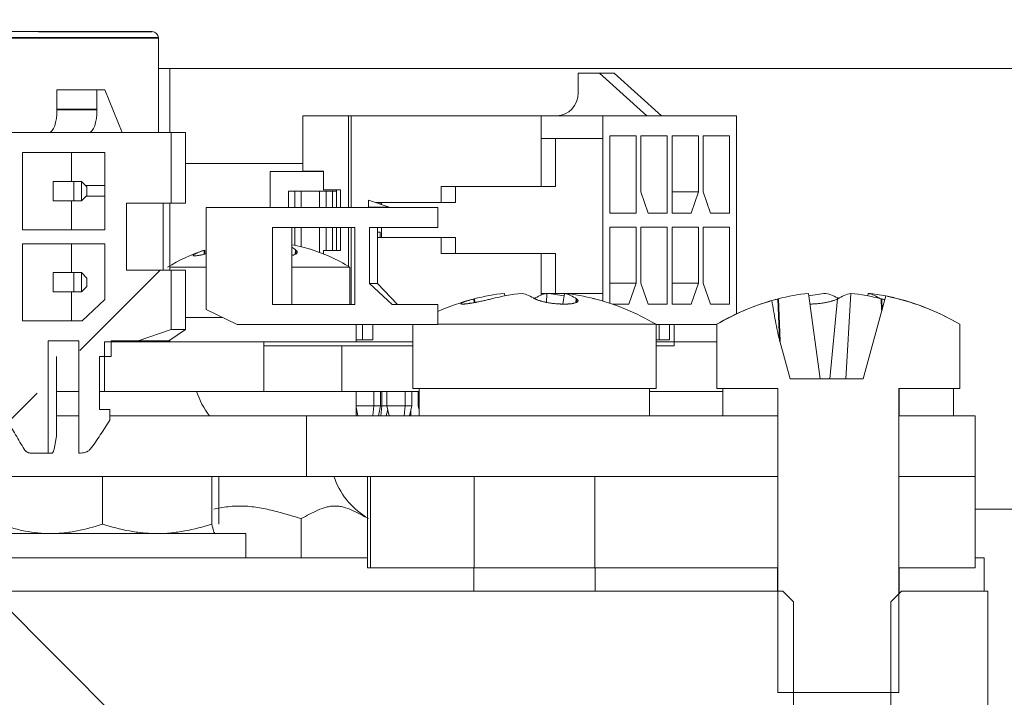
# Model space of a CAD drawing. Header units: millimetres. Extents: x 4 to 1188, y 1 to 840.
# Tile 302 of 310: x 863.29 to 867.61, y 416.61 to 419.58. Entities that reach past the tile are written whole.
import ezdxf

# ---------------------------------------------------------------- set-up
doc = ezdxf.new("R2010")
doc.units = ezdxf.units.MM
doc.layers.add('1', color=7, linetype='Continuous')
doc.styles.add('Arial Unicode MS', font='Arial Unicode MS')
doc.dimstyles.get("Standard").update_dxf_attribs({"dimtxt": 0.18, "dimasz": 0.18, "dimexe": 0.18, "dimexo": 0.0625, "dimgap": 0.09, "dimtad": 0, "dimtih": 1, "dimtoh": 1, "dimdec": 4, "dimzin": 0, "dimdsep": 46, "dimtxsty": 'Standard', "dimcen": 0.09, "dimadec": 0, "dimazin": 0, "dimtfac": 1, "dimtdec": 4, "dimtofl": 0, "dimtmove": 0, "dimatfit": 3, "dimfxl": 0, "dimtolj": 1, "dimtzin": 0, "dimarcsym": 0})

# ---------------------------------------------------------------- blocks, each defined once
blk = doc.blocks.new('_U29')
at = {"layer": '1', "color": 18, "lineweight": 35}
for p, q in [((843.8309, 533.0864), (895.2258, 533.0864)), ((893.2258, 533.0864), (893.2258, 331.753)), ((847.8309, 331.753), (895.2258, 331.753))]:
    blk.add_line(p, q, dxfattribs=at)
at = {"layer": '1', "color": 18, "lineweight": 70}
for points in [[(893.2258, 533.0864), (894.0018, 529.5864), (892.4499, 529.5864)], [(893.2258, 331.753), (892.4499, 335.253), (894.0018, 335.253)]]:
    blk.add_solid(points, dxfattribs=at)
at = {"layer": '1', "color": 18, "linetype": 'Continuous', "lineweight": 13, "insert": (892.7729, 428.043), "char_height": 3, "attachment_point": 7, "rotation": 90, "line_spacing_factor": 1.047437, "style": 'Arial Unicode MS'}
blk.add_mtext('\\fArial Unicode MS|b0|i0;\\W1.0000;1510', dxfattribs=at)

msp = doc.modelspace()

# ---------------------------------------------------------------- hatches: boundary and pattern name
at = {"layer": '1', "linetype": 'Continuous', "lineweight": 35}
h = msp.add_hatch(dxfattribs=at)
h.set_pattern_fill('ANSI31', color=154, scale=1.55, angle=-2.13e-14, style=0)
h.paths.add_polyline_path([(868.8479, 416.5886), (868.8479, 416.1886), (866.3207, 416.1886), (866.3207, 416.5886)], flags=0)
edge = h.paths.add_edge_path(flags=0)
edge.add_arc((879.174, 421.7686), 0.5067, 0, 90, ccw=False)
edge.add_line((879.6807, 421.7686), (879.6807, 420.1886))
edge.add_line((879.6807, 420.1886), (879.2807, 420.1886))
edge.add_line((879.2807, 420.1886), (879.2807, 421.7686))
edge.add_arc((879.174, 421.7686), 0.1067, 360, 450)
edge.add_line((879.174, 421.8753), (877.8407, 421.8753))
edge.add_line((877.8407, 421.8753), (877.8407, 422.2753))
edge.add_line((877.8407, 422.2753), (879.174, 422.2753))
edge = h.paths.add_edge_path(flags=0)
edge.add_arc((859.3873, 421.7686), 0.1067, 90, 180)
edge.add_line((859.2807, 421.7686), (859.2807, 420.1886))
edge.add_line((859.2807, 420.1886), (858.8807, 420.1886))
edge.add_line((858.8807, 420.1886), (858.8807, 421.7686))
edge.add_arc((859.3873, 421.7686), 0.5067, 90, 180, ccw=False)
edge.add_line((859.3873, 422.2753), (860.7207, 422.2753))
edge.add_line((860.7207, 422.2753), (860.7207, 421.8753))
edge.add_line((860.7207, 421.8753), (859.3873, 421.8753))
h.paths.add_polyline_path([(869.7135, 416.1886), (869.7135, 416.5886), (872.2407, 416.5886), (872.2407, 416.1886)], flags=0)
h = msp.add_hatch(dxfattribs=at)
h.set_pattern_fill('ANSI31', color=154, scale=1.55, angle=-2.13e-14, style=0)
h.paths.add_polyline_path([(863.6613, 418.355), (863.6613, 418.6003), (863.3009, 418.6003), (863.3009, 418.2616), (863.562, 418.2616)], flags=0)
edge = h.paths.add_edge_path(flags=0)
edge.add_spline(control_points=[(863.2738, 418.1056), (863.265, 418.0291), (863.254, 417.933), (863.243, 417.8369)], knot_values=[0, 0, 0, 0, 1, 1, 1, 1], degree=3, periodic=0)
edge.add_spline(control_points=[(863.243, 417.8369), (863.2457, 417.8044), (863.2581, 417.7831), (863.283, 417.7407), (863.2955, 417.7195), (863.3131, 417.6975)], knot_values=[0, 0, 0, 0, 0.5, 0.5, 1, 1, 1, 1], degree=3, periodic=0)
edge.add_line((863.3131, 417.6975), (863.4137, 418.1736))
edge.add_line((863.4137, 418.1736), (863.5485, 418.1736))
edge.add_line((863.5485, 418.1736), (863.5963, 417.6979))
edge.add_spline(control_points=[(863.5963, 417.6979), (863.6055, 417.7084), (863.6131, 417.7188), (863.6278, 417.7397), (863.635, 417.7503), (863.6492, 417.7717), (863.6562, 417.7824), (863.67, 417.804), (863.6769, 417.8148), (863.6837, 417.8256)], knot_values=[0, 0, 0, 0, 0.25, 0.25, 0.5, 0.5, 0.75, 0.75, 1, 1, 1, 1], degree=3, periodic=0)
edge.add_line((863.8082, 418.1736), (863.9529, 418.2243))
edge.add_line((863.9529, 418.2243), (863.9529, 418.4843))
edge.add_line((863.9529, 418.4843), (863.7565, 418.4843))
edge.add_line((863.7565, 418.4843), (863.7565, 418.7776))
edge.add_line((863.7565, 418.7776), (863.9529, 418.7776))
edge.add_line((863.9529, 418.7776), (863.9529, 419.0883))
edge.add_line((863.9529, 419.0883), (862.9739, 419.0883))
edge.add_line((862.9739, 419.0883), (862.9739, 418.7076))
edge.add_line((862.9739, 418.7076), (863.2058, 418.7076))
edge.add_line((863.2058, 418.7076), (863.2058, 418.5543))
edge.add_line((863.2058, 418.5543), (862.9739, 418.5543))
edge.add_line((862.9739, 418.5543), (862.9739, 418.2367))
edge.add_line((862.9739, 418.2367), (863.1541, 418.1736))
h.paths.add_polyline_path([(863.3009, 418.6616), (863.6613, 418.6616), (863.6613, 419.0003), (863.3009, 419.0003)], flags=0)
h = msp.add_hatch(dxfattribs=at)
h.set_pattern_fill('ANSI31', color=154, scale=1.55, angle=29.9848, style=0)
edge = h.paths.add_edge_path(flags=0)
edge.add_line((866.3478, 417.9653), (866.3478, 418.2469))
edge.add_line((866.6149, 417.9653), (866.3478, 417.9653))
edge.add_line((866.6149, 416.632), (866.6149, 417.9653))
edge.add_line((867.1465, 416.632), (866.6149, 416.632))
edge.add_line((867.1465, 417.9653), (867.1465, 416.632))
edge.add_line((867.4136, 417.9653), (867.1465, 417.9653))
edge.add_line((867.4136, 418.2469), (867.4136, 417.9653))
edge.add_arc((866.8807, 417.339), 1.0527, 59.5874, 78.5886)
edge.add_line((866.9894, 418.008), (867.089, 418.3709))
edge.add_line((866.6691, 418.008), (866.9894, 418.008))
edge.add_line((866.6239, 418.1727), (866.6691, 418.008))
edge.add_spline(control_points=[(866.5893, 418.3506), (866.5916, 418.3357), (866.594, 418.3207), (866.5991, 418.2909), (866.6017, 418.276), (866.6073, 418.2463), (866.6102, 418.2314), (866.6149, 418.2093), (866.6166, 418.2019), (866.6201, 418.1873), (866.6219, 418.1799), (866.6239, 418.1727)], knot_values=[0, 0, 0, 0, 0.25, 0.25, 0.5, 0.5, 0.75, 0.75, 0.875, 0.875, 1, 1, 1, 1], degree=3, periodic=0)
edge.add_arc((866.8807, 417.339), 1.0527, 106.071, 120.4126)
h = msp.add_hatch(dxfattribs=at)
h.set_pattern_fill('ANSI31', color=154, scale=1.55, angle=29.9848, style=0)
h.paths.add_polyline_path([(854.043, 417.952), (854.043, 418.1704), (860.6361, 418.1704), (860.6361, 417.952)], flags=0)
h.paths.add_polyline_path([(861.6047, 417.952), (861.6047, 418.1704), (863.2703, 418.1704), (863.2703, 417.952)], flags=0)
h.paths.add_polyline_path([(863.6612, 417.952), (863.6612, 418.1704), (864.3597, 418.1704), (864.3597, 417.952)], flags=0)
h.paths.add_polyline_path([(860.6925, 417.952), (860.6925, 418.1704), (861.5009, 418.1704), (861.5009, 417.952)], flags=0)
h = msp.add_hatch(dxfattribs=at)
h.set_pattern_fill('ANSI31', color=154, scale=1.55, angle=-2.13e-14, style=0)
edge = h.paths.add_edge_path(flags=0)
edge.add_line((866.6149, 417.8453), (866.3745, 417.8453))
h = msp.add_hatch(dxfattribs=at)
h.set_pattern_fill('ANSI31', color=154, scale=1.55, angle=-2.13e-14, style=0)
h.paths.add_polyline_path([(866.6155, 417.1786), (865.8125, 417.1786), (865.8125, 417.5786), (866.6155, 417.5786)], flags=0)
h.paths.add_polyline_path([(864.8281, 417.5786), (865.2822, 417.5786), (865.2822, 417.1786), (864.8281, 417.1786)], flags=0)
h.paths.add_polyline_path([(867.4807, 417.1786), (867.1459, 417.1786), (867.1459, 417.5786), (867.4807, 417.5786)], flags=0)
h = msp.add_hatch(dxfattribs=at)
h.set_pattern_fill('ANSI31', color=154, scale=1.55, angle=89.9544, style=0)
edge = h.paths.add_edge_path(flags=0)
edge.add_line((850.4645, 416.943), (850.4645, 416.5764))
edge.add_spline(control_points=[(850.4645, 416.5764), (850.42, 416.5319), (850.3756, 416.4875), (850.3311, 416.443)], knot_values=[0, 0, 0, 0, 1, 1, 1, 1], degree=3, periodic=0)
edge.add_line((850.3311, 416.443), (849.2311, 416.443))
edge.add_line((849.2311, 416.443), (849.2311, 417.0764))
edge.add_line((849.2311, 417.0764), (850.3311, 417.0764))
edge.add_spline(control_points=[(850.3311, 417.0764), (850.3756, 417.0319), (850.42, 416.9875), (850.4645, 416.943)], knot_values=[0, 0, 0, 0, 1, 1, 1, 1], degree=3, periodic=0)
edge = h.paths.add_edge_path(flags=0)
edge.add_spline(control_points=[(858.7971, 416.443), (858.7526, 416.4875), (858.7082, 416.5319), (858.6637, 416.5764)], knot_values=[0, 0, 0, 0, 1, 1, 1, 1], degree=3, periodic=0)
edge.add_line((858.6637, 416.5764), (858.6637, 416.943))
edge.add_spline(control_points=[(858.6637, 416.943), (858.7082, 416.9875), (858.7526, 417.0319), (858.7971, 417.0764)], knot_values=[0, 0, 0, 0, 1, 1, 1, 1], degree=3, periodic=0)
edge.add_line((858.7971, 417.0764), (866.6845, 417.0764))
edge.add_line((866.6845, 417.0764), (866.6845, 416.443))
edge.add_line((866.6845, 416.443), (858.7971, 416.443))
h.paths.add_polyline_path([(867.5375, 417.0764), (867.5375, 416.443), (867.1104, 416.443), (867.1104, 417.0764)], flags=0)

# ---------------------------------------------------------------- linework, layer by layer
at = {"layer": '1', "color": 154, "linetype": 'Continuous', "lineweight": 35}
for p, q in [((863.8567, 419.5037), (862.5635, 419.5037)), ((863.8969, 419.5037), (863.8567, 419.5037)), ((863.452, 419.1883), (863.6274, 419.1883)), ((864.0995, 418.5542), (864.0987, 418.572)), ((864.4989, 418.5546), (864.5006, 418.572)), ((865.2838, 418.342), (865.2831, 418.3583)), ((865.7304, 418.3424), (865.732, 418.3583)), ((866.6239, 418.1727), (866.6165, 418.3583)), ((867.0717, 418.3081), (867.0697, 418.3583))]:
    msp.add_line(p, q, dxfattribs=at)
at = {"layer": '1', "color": 154, "linetype": 'Continuous', "lineweight": 13}
for p, q in [((863.8702, 419.5304), (863.3712, 419.5304)), ((863.8702, 419.5304), (863.3712, 419.5304)), ((863.8702, 419.5291), (863.3712, 419.5291)), ((863.8969, 419.0883), (863.8969, 419.5037)), ((863.8969, 419.3686), (876.6807, 419.3686)), ((863.9473, 419.0883), (863.9473, 419.3686)), ((865.8028, 419.3484), (865.7389, 419.3484)), ((865.7389, 419.3484), (865.8329, 419.3484)), ((865.7389, 419.2617), (865.7389, 419.3484)), ((865.8028, 419.3484), (865.8967, 419.3484)), ((865.8967, 419.3484), (865.8329, 419.3484)), ((865.8329, 419.3484), (866.0409, 419.1617)), ((865.8967, 419.3484), (866.1047, 419.1617)), ((863.452, 419.275), (863.452, 419.1883)), ((863.452, 419.275), (863.6274, 419.275)), ((863.6274, 419.275), (863.6616, 419.275)), ((863.6274, 419.1883), (863.6274, 419.275)), ((863.6616, 419.275), (863.7373, 419.0883)), ((864.5306, 418.9177), (864.5306, 419.1617)), ((864.6104, 419.1617), (864.5306, 419.1617)), ((864.731, 419.1617), (864.5306, 419.1617)), ((864.8296, 419.1617), (864.6104, 419.1617)), ((864.731, 419.1617), (864.731, 418.7596)), ((864.7424, 419.1617), (864.731, 419.1617)), ((864.7424, 419.1617), (865.5769, 419.1617)), ((864.7424, 418.7596), (864.7424, 419.1617)), ((865.4065, 419.1617), (864.8296, 419.1617)), ((865.267, 419.1617), (865.1872, 419.1617)), ((865.1872, 419.1617), (865.4065, 419.1617)), ((865.267, 419.1617), (865.4675, 419.1617)), ((866.2906, 419.1617), (865.4561, 419.1617)), ((865.4675, 419.1617), (865.4561, 419.1617)), ((865.5769, 419.1617), (865.8467, 419.1617)), ((865.5769, 419.0611), (865.5769, 419.1617)), ((866.0409, 419.1617), (865.6449, 419.1617)), ((865.6449, 419.1617), (865.7088, 419.1617)), ((865.8467, 419.1617), (866.4342, 419.1617)), ((865.8467, 419.1617), (865.8467, 419.0611)), ((866.0409, 419.1617), (866.1047, 419.1617)), ((866.4342, 419.1617), (866.2906, 419.1617)), ((866.4342, 419.0611), (866.4342, 419.1617)), ((862.9739, 419.0883), (863.9529, 419.0883)), ((863.5932, 419.0883), (863.4178, 419.0883)), ((863.9529, 419.0883), (863.9529, 418.7776)), ((863.9529, 419.0883), (864.0156, 419.0883)), ((864.0156, 419.0883), (864.0156, 418.9883)), ((865.8773, 418.7344), (865.8773, 419.0731)), ((865.8773, 419.0731), (865.9932, 419.0731)), ((865.9932, 419.0731), (865.9932, 418.7344)), ((866.0141, 418.8277), (866.0141, 419.0731)), ((866.0141, 419.0731), (866.13, 419.0731)), ((866.13, 419.0731), (866.13, 418.7344)), ((866.1509, 418.7344), (866.1509, 419.0731)), ((866.1509, 419.0731), (866.2668, 419.0731)), ((866.2668, 419.0731), (866.2668, 418.8277)), ((866.2877, 418.8277), (866.2877, 419.0731)), ((866.2877, 419.0731), (866.4036, 419.0731)), ((866.4036, 419.0731), (866.4036, 418.7344)), ((865.8467, 419.0611), (865.5769, 419.0611)), ((865.5769, 419.0611), (865.5769, 418.8504)), ((865.64, 418.8504), (865.64, 419.0611)), ((865.8467, 419.0611), (865.8467, 418.3824)), ((866.4342, 418.3824), (866.4342, 419.0611)), ((863.3009, 419.0003), (863.3009, 418.6616)), ((863.6613, 419.0003), (863.3009, 419.0003)), ((863.3009, 419.0003), (863.5151, 419.0003)), ((863.5151, 419.0003), (863.5151, 418.8736)), ((863.6613, 419.0003), (863.5151, 419.0003)), ((863.6613, 418.6616), (863.6613, 419.0003)), ((864.0156, 418.7776), (864.0156, 418.9883)), ((864.0155, 418.952), (864.5305, 418.952)), ((864.3871, 418.7596), (864.3871, 418.9163)), ((864.3871, 418.9163), (864.6214, 418.9163)), ((864.4163, 418.9163), (864.3871, 418.9163)), ((864.4163, 418.9163), (864.6214, 418.9163)), ((864.5306, 418.9177), (864.6214, 418.9177)), ((864.6214, 418.9177), (864.6214, 418.8371)), ((863.4357, 418.7883), (863.4357, 418.8736)), ((863.4357, 418.8736), (863.5265, 418.8736)), ((863.5265, 418.8736), (863.5265, 418.7883)), ((863.5265, 418.8736), (863.5593, 418.8736)), ((863.5593, 418.8736), (863.5823, 418.8496)), ((863.5593, 418.8736), (863.5593, 418.7883)), ((863.5769, 418.8553), (863.6613, 418.8553)), ((865.1384, 418.8504), (865.1384, 418.7804)), ((865.5769, 418.8504), (865.1384, 418.8504)), ((865.2015, 418.7804), (865.2015, 418.8504)), ((865.64, 418.8504), (865.5769, 418.8504)), ((863.5823, 418.8123), (863.5593, 418.7883)), ((863.6613, 418.8086), (863.5788, 418.8086)), ((863.5823, 418.8496), (863.5823, 418.8123)), ((864.6784, 418.8309), (864.4673, 418.8309)), ((864.4673, 418.8309), (864.4673, 418.7596)), ((864.4964, 418.8309), (864.4964, 418.7596)), ((864.5239, 418.7596), (864.5239, 418.8309)), ((864.6041, 418.8309), (864.6041, 418.7596)), ((864.6214, 418.8371), (864.6966, 418.8371)), ((864.6332, 418.8309), (864.6332, 418.7596)), ((864.6607, 418.7596), (864.6607, 418.8309)), ((864.6784, 418.7596), (864.6784, 418.8371)), ((864.6966, 418.8371), (864.6966, 418.7596)), ((866.0461, 418.7344), (866.0141, 418.8277)), ((866.2668, 418.8277), (866.1509, 418.8277)), ((866.2668, 418.8277), (866.2348, 418.7344)), ((866.3197, 418.7344), (866.2877, 418.8277)), ((863.5265, 418.7883), (863.4357, 418.7883)), ((863.4791, 418.7883), (863.4357, 418.7883)), ((863.4791, 418.7883), (863.5593, 418.7883)), ((863.5151, 418.7883), (863.5151, 418.6616)), ((863.5593, 418.7883), (863.5265, 418.7883)), ((863.7565, 418.7776), (863.7565, 418.4843)), ((863.9529, 418.7776), (863.7565, 418.7776)), ((863.7565, 418.7776), (863.8421, 418.7776)), ((863.8421, 418.7776), (864.0156, 418.7776)), ((863.9174, 418.7776), (863.9174, 418.4843)), ((863.9473, 418.4843), (863.9473, 418.7776)), ((864.0156, 418.7776), (863.9529, 418.7776)), ((864.8194, 418.7603), (864.8194, 418.791)), ((864.8194, 418.791), (864.9092, 418.7603)), ((865.1384, 418.7804), (864.8504, 418.7804)), ((864.87, 418.7737), (864.87, 418.7804)), ((864.8757, 418.7717), (864.8757, 418.7804)), ((865.2015, 418.7804), (865.1384, 418.7804)), ((864.1064, 418.3116), (864.1064, 418.7596)), ((864.1064, 418.7596), (865.1236, 418.7596)), ((864.9092, 418.7603), (864.8194, 418.7603)), ((864.8194, 418.7603), (864.8299, 418.7603)), ((864.8251, 418.7603), (864.8251, 418.7596)), ((864.8299, 418.7603), (864.9092, 418.7603)), ((864.87, 418.7596), (864.87, 418.7603)), ((864.8757, 418.7596), (864.8757, 418.7603)), ((865.1236, 418.7596), (865.1236, 418.6716)), ((865.8773, 418.7344), (865.9932, 418.7344)), ((865.9932, 418.7344), (865.8773, 418.7344)), ((866.046, 418.7344), (866.13, 418.7344)), ((866.13, 418.7344), (866.0461, 418.7344)), ((866.1509, 418.7344), (866.2348, 418.7344)), ((866.2348, 418.7344), (866.1509, 418.7344)), ((866.3197, 418.7344), (866.4036, 418.7344)), ((866.4036, 418.7344), (866.3197, 418.7344)), ((863.3009, 418.6616), (863.6613, 418.6616)), ((864.398, 418.6716), (864.398, 418.333)), ((864.7584, 418.6716), (864.398, 418.6716)), ((864.4829, 418.6716), (864.398, 418.6716)), ((864.7584, 418.6716), (864.4829, 418.6716)), ((864.4829, 418.6716), (864.4829, 418.333)), ((864.4964, 418.6716), (864.4964, 418.5932)), ((864.5239, 418.5872), (864.5239, 418.6716)), ((864.6041, 418.6716), (864.6041, 418.5623)), ((864.6332, 418.6716), (864.6332, 418.5704)), ((864.6607, 418.5704), (864.6607, 418.6716)), ((864.6784, 418.5704), (864.6784, 418.6716)), ((864.6966, 418.6716), (864.6966, 418.5704)), ((864.731, 418.6716), (864.731, 418.5011)), ((864.7424, 418.333), (864.7424, 418.6716)), ((864.7584, 418.333), (864.7584, 418.6716)), ((865.1236, 418.6716), (864.8236, 418.6716)), ((864.8236, 418.6716), (864.8236, 418.4263)), ((864.8587, 418.6716), (864.8236, 418.6716)), ((865.1236, 418.6716), (864.8587, 418.6716)), ((864.8587, 418.6716), (864.8587, 418.4263)), ((864.87, 418.6504), (864.8587, 418.6504)), ((864.87, 418.6504), (864.8587, 418.6504)), ((864.87, 418.6271), (864.87, 418.6504)), ((864.8757, 418.6271), (864.8757, 418.6716)), ((865.8773, 418.3389), (865.8773, 418.6731)), ((865.8773, 418.6731), (865.9932, 418.6731)), ((865.9932, 418.6731), (865.9932, 418.4277)), ((866.0141, 418.4277), (866.0141, 418.6731)), ((866.0141, 418.6731), (866.13, 418.6731)), ((866.13, 418.6731), (866.13, 418.3344)), ((866.1509, 418.3344), (866.1509, 418.6731)), ((866.1509, 418.6731), (866.2668, 418.6731)), ((866.2668, 418.6731), (866.2668, 418.4277)), ((866.2877, 418.4277), (866.2877, 418.6731)), ((866.2877, 418.6731), (866.4036, 418.6731)), ((866.4036, 418.6731), (866.4036, 418.3344)), ((863.6613, 418.6003), (863.3009, 418.6003)), ((863.3009, 418.6003), (863.3009, 418.2616)), ((863.5151, 418.6003), (863.3009, 418.6003)), ((863.6613, 418.6003), (863.5151, 418.6003)), ((863.5151, 418.6003), (863.5151, 418.4736)), ((863.6613, 418.355), (863.6613, 418.6003)), ((864.87, 418.6271), (864.8587, 418.6271)), ((864.8757, 418.6271), (864.8587, 418.6271)), ((864.8587, 418.6271), (865.1384, 418.6271)), ((865.2015, 418.6271), (864.8757, 418.6271)), ((865.1384, 418.6271), (865.2015, 418.6271)), ((865.1384, 418.6271), (865.1384, 418.5571)), ((865.2015, 418.5571), (865.2015, 418.6271)), ((864.6214, 418.5704), (864.6784, 418.5704)), ((864.6966, 418.5704), (864.6214, 418.5704)), ((864.6214, 418.5704), (864.6214, 418.5556)), ((864.6966, 418.5704), (864.6784, 418.5704)), ((865.2015, 418.5571), (865.1384, 418.5571)), ((865.1384, 418.5571), (865.5769, 418.5571)), ((865.64, 418.5571), (865.2015, 418.5571)), ((865.5769, 418.5571), (865.64, 418.5571)), ((865.5769, 418.5571), (865.5769, 418.3824)), ((865.64, 418.3824), (865.64, 418.5571)), ((863.4357, 418.3883), (863.4357, 418.4736)), ((863.4357, 418.4736), (863.5265, 418.4736)), ((863.5265, 418.4736), (863.5265, 418.3883)), ((863.5265, 418.4736), (863.5593, 418.4736)), ((863.5593, 418.4736), (863.5823, 418.4496)), ((863.5593, 418.4736), (863.5593, 418.3883)), ((863.7565, 418.4843), (863.9529, 418.4843)), ((863.9473, 418.4971), (864.1064, 418.4971)), ((863.9529, 418.4843), (863.9529, 418.2243)), ((863.9529, 418.4843), (864.0156, 418.4843)), ((864.0156, 418.3096), (864.0156, 418.4843)), ((864.4828, 418.4971), (864.4909, 418.4971)), ((864.4909, 418.4971), (864.7376, 418.4971)), ((864.7376, 418.333), (864.7376, 418.4971)), ((863.5823, 418.4496), (863.5823, 418.4123)), ((864.8236, 418.4263), (864.923, 418.333)), ((864.8236, 418.4263), (864.8587, 418.4263)), ((864.9464, 418.333), (864.8587, 418.4263)), ((865.9932, 418.4277), (865.8773, 418.4277)), ((865.9932, 418.4277), (865.9612, 418.3344)), ((866.0461, 418.3344), (866.0141, 418.4277)), ((866.2668, 418.4277), (866.1509, 418.4277)), ((866.2668, 418.4277), (866.2348, 418.3344)), ((866.3197, 418.3344), (866.2877, 418.4277)), ((863.5265, 418.3883), (863.4357, 418.3883)), ((863.4791, 418.3883), (863.4357, 418.3883)), ((863.4791, 418.3883), (863.5593, 418.3883)), ((863.5151, 418.3883), (863.5151, 418.2616)), ((863.5593, 418.3883), (863.5265, 418.3883)), ((863.5823, 418.4123), (863.5593, 418.3883)), ((865.4173, 418.3713), (865.4158, 418.3823)), ((865.5769, 418.3824), (865.8467, 418.3824)), ((865.64, 418.3824), (865.5769, 418.3824)), ((865.5769, 418.3744), (865.5769, 418.3824)), ((865.5995, 418.3428), (865.6018, 418.3823)), ((865.8467, 418.3824), (865.64, 418.3824)), ((865.6725, 418.3355), (865.6789, 418.3823)), ((865.8467, 418.3824), (865.8467, 418.3485)), ((866.4342, 418.2926), (866.4342, 418.3824)), ((866.8005, 418.008), (866.7491, 418.3823)), ((866.9138, 418.008), (866.9351, 418.3823)), ((867.0107, 418.3713), (867.0122, 418.3823)), ((863.562, 418.2616), (863.6613, 418.355)), ((864.398, 418.333), (864.7584, 418.333)), ((864.923, 418.333), (865.1236, 418.333)), ((865.1236, 418.333), (865.1236, 418.245)), ((865.8907, 418.3344), (865.9612, 418.3344)), ((865.9612, 418.3344), (865.8907, 418.3344)), ((866.046, 418.3344), (866.13, 418.3344)), ((866.13, 418.3344), (866.0461, 418.3344)), ((866.1509, 418.3344), (866.2348, 418.3344)), ((866.2348, 418.3344), (866.1509, 418.3344)), ((866.3197, 418.3344), (866.4036, 418.3344)), ((866.4036, 418.3344), (866.3197, 418.3344)), ((866.8434, 418.008), (866.8774, 418.3583)), ((866.9894, 418.008), (867.089, 418.3709)), ((864.0156, 418.2243), (864.0156, 418.3096)), ((864.2426, 418.245), (864.1064, 418.3116)), ((863.3009, 418.2616), (863.562, 418.2616)), ((864.177, 418.2771), (864.0156, 418.2771)), ((865.1236, 418.2469), (865.7516, 418.2469)), ((865.7516, 418.2469), (866.0807, 418.2469)), ((866.0807, 417.9653), (866.0807, 418.2469)), ((866.0807, 418.2457), (866.3473, 418.2457)), ((866.0938, 418.1791), (866.0938, 418.2457)), ((866.1394, 418.2457), (866.1394, 418.1791)), ((866.1608, 418.2457), (866.1608, 418.152)), ((866.3473, 418.2469), (866.3473, 417.9653)), ((866.3473, 418.2469), (866.3478, 418.2469)), ((866.3478, 417.9653), (866.3478, 418.2469)), ((867.4136, 418.2469), (867.4136, 417.9653)), ((867.4136, 418.2469), (867.414, 418.2469)), ((867.414, 417.9653), (867.414, 418.2469)), ((863.9529, 418.2243), (863.8082, 418.1736)), ((863.9432, 418.1736), (864.0156, 418.2243)), ((863.9529, 418.2243), (864.0156, 418.2243)), ((865.1236, 418.245), (864.2426, 418.245)), ((864.3256, 418.245), (864.2426, 418.245)), ((864.4008, 418.245), (864.3256, 418.245)), ((865.1236, 418.245), (864.4008, 418.245)), ((864.7643, 418.1704), (864.7643, 418.245)), ((864.7925, 418.245), (864.7925, 418.1791)), ((864.8381, 418.1791), (864.8381, 418.245)), ((865.014, 418.245), (865.014, 417.9653)), ((863.4137, 418.1736), (863.4137, 417.6816)), ((863.5485, 418.1736), (863.4137, 418.1736)), ((863.4137, 418.1736), (863.5485, 418.1736)), ((863.5485, 418.1736), (863.4311, 418.1736)), ((863.5485, 417.6817), (863.5485, 418.1736)), ((863.6612, 417.952), (863.6612, 418.1704)), ((863.6612, 418.1704), (864.3597, 418.1704)), ((863.6904, 418.1736), (863.6904, 418.1056)), ((863.8082, 418.1736), (863.6904, 418.1736)), ((863.6904, 418.1736), (863.7947, 418.1736)), ((863.9174, 418.1736), (863.7947, 418.1736)), ((863.7947, 418.1704), (863.7947, 418.1736)), ((863.9432, 418.1736), (863.8082, 418.1736)), ((863.9174, 418.1736), (863.9432, 418.1736)), ((863.9473, 418.1704), (863.9473, 418.1765)), ((865.014, 418.1704), (864.3596, 418.1704)), ((864.3597, 418.1704), (864.3597, 417.952)), ((864.7925, 418.1791), (864.7643, 418.1791)), ((864.8381, 418.1791), (864.7925, 418.1791)), ((866.0807, 418.1791), (866.0938, 418.1791)), ((866.3473, 418.1704), (866.0807, 418.1704)), ((866.0938, 418.1791), (866.1394, 418.1791)), ((866.6239, 418.1727), (866.6691, 418.008)), ((864.702, 418.152), (864.3597, 418.152)), ((865.014, 418.152), (864.702, 418.152)), ((864.702, 417.952), (864.702, 418.152)), ((866.0807, 418.152), (866.1608, 418.152)), ((863.4506, 417.8723), (863.4506, 418.1056)), ((863.6904, 418.1056), (863.639, 418.1056)), ((866.6691, 418.008), (866.9894, 418.008)), ((863.4505, 417.952), (863.5485, 417.952)), ((863.6391, 417.952), (863.6612, 417.952)), ((864.3597, 417.952), (863.6612, 417.952)), ((864.3596, 417.952), (865.0407, 417.952)), ((864.702, 417.952), (864.3597, 417.952)), ((864.7643, 417.8453), (864.7643, 417.952)), ((864.8431, 417.952), (864.8431, 417.8884)), ((864.8723, 417.952), (864.8723, 417.8884)), ((864.8777, 417.952), (864.8777, 417.8884)), ((864.8998, 417.8884), (864.8998, 417.952)), ((864.9799, 417.952), (864.9799, 417.8884)), ((865.0091, 417.952), (865.0091, 417.8884)), ((865.014, 417.9653), (865.7516, 417.9653)), ((865.0366, 417.8884), (865.0366, 417.952)), ((865.0407, 417.9653), (865.0407, 417.8453)), ((865.7516, 417.9653), (866.0807, 417.9653)), ((866.0521, 417.9653), (866.0521, 417.8453)), ((866.0521, 417.952), (866.374, 417.952)), ((866.3473, 417.9653), (866.3478, 417.9653)), ((866.6149, 417.9653), (866.3478, 417.9653)), ((866.374, 417.9653), (866.374, 417.8453)), ((866.3745, 417.9653), (866.6149, 417.9653)), ((866.3745, 417.8453), (866.3745, 417.9653)), ((866.6149, 417.9653), (866.6149, 417.8453)), ((866.6149, 416.632), (866.6149, 417.9653)), ((867.4136, 417.9653), (867.1465, 417.9653)), ((867.1465, 417.9653), (867.1465, 416.632)), ((867.1473, 417.8453), (867.1473, 417.9653)), ((867.3854, 417.9653), (867.3854, 417.8453)), ((867.4136, 417.9653), (867.414, 417.9653)), ((863.4506, 417.7564), (863.4506, 417.8723)), ((863.639, 417.8723), (863.6837, 417.8723)), ((864.8431, 417.8884), (864.7643, 417.8884)), ((864.7729, 417.8453), (864.7643, 417.8825)), ((864.7665, 417.873), (864.7643, 417.8635)), ((864.8385, 417.8453), (864.8431, 417.8884)), ((864.8431, 417.8884), (864.8723, 417.8884)), ((864.8723, 417.8884), (864.8624, 417.8453)), ((864.8777, 417.8884), (864.8723, 417.8884)), ((864.873, 417.8453), (864.8777, 417.8884)), ((864.8777, 417.8884), (864.8998, 417.8884)), ((864.9033, 417.873), (864.8969, 417.8453)), ((864.9097, 417.8453), (864.8998, 417.8884)), ((864.9799, 417.8884), (864.8998, 417.8884)), ((864.9753, 417.8453), (864.9799, 417.8884)), ((864.9799, 417.8884), (865.0091, 417.8884)), ((865.0091, 417.8884), (864.9992, 417.8453)), ((865.0054, 417.8724), (865.0054, 417.8453)), ((865.0407, 417.8705), (865.0366, 417.8884)), ((865.0407, 417.8884), (865.0366, 417.8884)), ((863.5484, 417.8453), (863.4505, 417.8453)), ((864.5468, 417.8453), (863.6836, 417.8453)), ((864.5469, 417.8453), (866.6149, 417.8453)), ((864.5469, 417.5786), (864.5469, 417.8453)), ((866.6149, 417.8453), (866.3745, 417.8453)), ((866.6149, 417.8453), (866.6149, 417.5786)), ((867.1465, 417.8453), (867.4807, 417.8453)), ((867.1465, 417.5786), (867.1465, 417.8453)), ((867.4807, 417.8453), (867.4807, 417.5786)), ((863.4506, 417.7564), (863.4391, 417.6983)), ((863.4137, 417.6816), (863.3382, 417.6816)), ((863.4137, 417.6816), (863.4292, 417.6816)), ((864.5468, 417.5786), (859.1558, 417.5786)), ((863.651, 417.5786), (863.651, 417.3703)), ((864.1318, 417.5786), (864.1318, 417.3703)), ((864.1615, 417.5786), (864.1615, 417.3703)), ((866.6149, 417.5786), (864.5469, 417.5786)), ((864.814, 417.1786), (864.814, 417.5786)), ((864.8281, 417.5786), (865.2822, 417.5786)), ((864.8281, 417.1786), (864.8281, 417.5786)), ((865.2822, 417.5786), (865.2822, 417.1786)), ((865.8125, 417.1786), (865.8125, 417.5786)), ((865.8125, 417.5786), (866.6155, 417.5786)), ((866.6155, 417.5786), (866.6155, 417.1786)), ((867.1459, 417.1786), (867.1459, 417.5786)), ((867.1459, 417.5786), (867.4807, 417.5786)), ((867.4807, 417.5786), (867.1465, 417.5786)), ((867.4807, 417.5786), (867.4807, 417.1786)), ((867.4807, 417.4353), (867.6807, 417.4353)), ((864.5241, 417.3942), (864.5241, 417.222)), ((863.0807, 417.3286), (864.2807, 417.3286)), ((864.2807, 417.222), (864.2807, 417.3286)), ((864.814, 417.222), (859.8309, 417.222)), ((867.4807, 417.222), (867.5207, 417.222)), ((867.5207, 417.222), (867.5207, 417.0764)), ((864.814, 417.1786), (864.8281, 417.1786)), ((865.2822, 417.1786), (864.8281, 417.1786)), ((865.2807, 417.1786), (865.2807, 417.0764)), ((865.2822, 417.1786), (865.5473, 417.1786)), ((865.5473, 417.1786), (865.8125, 417.1786)), ((866.6155, 417.1786), (865.8125, 417.1786)), ((865.814, 417.0764), (865.814, 417.1786)), ((866.614, 417.1786), (866.614, 417.0764)), ((867.4807, 417.1786), (867.1459, 417.1786)), ((867.1473, 417.0657), (867.1473, 417.1786)), ((858.7971, 417.0764), (866.6366, 417.0764)), ((867.1583, 417.0764), (867.5375, 417.0764)), ((867.5375, 417.0764), (867.5375, 416.443)), ((866.6845, 417.0297), (866.6845, 416.4897)), ((867.1104, 416.4897), (867.1104, 417.0297)), ((866.614, 416.632), (866.6149, 416.632)), ((867.1465, 416.632), (866.6149, 416.632))]:
    msp.add_line(p, q, dxfattribs=at)
for centre, radius, start, end in [((863.8702, 419.5037), 0.0267, 0, 90), ((864.3376, 417.8478), 0.7625, 108.5523, 121.6384), ((864.3376, 417.8478), 0.7625, 58.3616, 73.2594), ((865.5473, 417.339), 1.0529, 104.7533, 113.731), ((865.5473, 417.339), 1.0529, 59.5673, 75.8858), ((866.8807, 417.339), 1.0529, 104.7533, 120.4327), ((866.8807, 417.339), 1.0527, 106.071, 120.4126), ((866.8807, 417.339), 1.0527, 59.5874, 78.5886), ((866.8807, 417.339), 1.0529, 59.5673, 75.8858), ((864.3873, 418.055), 0.3386, 197.7148, 218.2619), ((864.9874, 417.6883), 0.3386, 198.9033, 237.5106)]:
    msp.add_arc(centre, radius, start, end, dxfattribs=at)
for centre, major_axis, ratio, start_param, end_param in [((865.6449, 419.2617), (0, -0.1), 0.939693, 0, 1.570796), ((863.4178, 419.1883), (0, 0.1), 0.34202, 3.141593, 4.712389), ((863.5932, 419.1883), (0, 0.1), 0.34202, 3.141593, 4.712389), ((864.3404, 417.8471), (0.2018, 0.7353), 0.918668, 6.231949, 6.370012), ((864.3444, 417.8471), (0.0862, 0.7576), 0.380951, 6.02834, 6.09575), ((865.5507, 417.34), (0.2786, -1.0154), 0.918668, 2.990431, 3.129837), ((865.5439, 417.34), (0.2786, 1.0154), 0.918668, 0.342694, 0.482099), ((865.5555, 417.34), (0.119, -1.0461), 0.380951, 2.863102, 3.002508), ((865.5391, 417.34), (0.119, 1.0461), 0.380951, 0.139085, 0.27849), ((865.5507, 417.34), (0.2786, -1.0154), 0.918668, 2.720875, 2.798899), ((865.5439, 417.34), (0.2786, 1.0154), 0.918668, 0.011756, 0.151162), ((865.5391, 417.34), (0.119, 1.0461), 0.380951, 6.091332, 6.230738), ((866.8841, 417.34), (0.2786, -1.0154), 0.918668, 2.990431, 3.129837), ((866.8773, 417.34), (0.2786, 1.0154), 0.918668, 0.342694, 0.420717), ((866.8889, 417.34), (0.119, -1.0461), 0.380951, 2.863102, 3.002508), ((866.8725, 417.34), (0.119, 1.0461), 0.380951, 0.139085, 0.27849), ((866.8841, 417.34), (0.2786, -1.0154), 0.918668, 2.659493, 2.798899), ((866.8773, 417.34), (0.2786, 1.0154), 0.918668, 0.071051, 0.151162), ((866.8725, 417.34), (0.119, 1.0461), 0.380951, 6.091332, 6.230738), ((866.8773, 417.34), (0.2786, 1.0154), 0.918668, 0.011756, 0.071051)]:
    msp.add_ellipse(centre, major_axis=major_axis, ratio=ratio, start_param=start_param, end_param=end_param, dxfattribs=at)
for points, knots in [([(863.3712, 419.5304), (863.3696, 419.5304), (863.3664, 419.5304), (863.3617, 419.5304), (863.357, 419.5304), (863.3523, 419.5304), (863.3475, 419.5304), (863.3428, 419.5304), (863.338, 419.5304), (863.3333, 419.5304), (863.3285, 419.5304), (863.3238, 419.5304), (863.319, 419.5304), (863.3142, 419.5304), (863.3094, 419.5304), (863.3046, 419.5304), (863.2998, 419.5304), (863.295, 419.5304), (863.2902, 419.5304), (863.2854, 419.5304), (863.2806, 419.5304), (863.2758, 419.5304), (863.271, 419.5304), (863.2662, 419.5304), (863.2614, 419.5304), (863.2566, 419.5304), (863.2517, 419.5304), (863.2469, 419.5304), (863.2421, 419.5304), (863.2373, 419.5304), (863.2324, 419.5304), (863.2276, 419.5304), (863.2139, 419.5304), (863.1891, 419.5304), (863.151, 419.5304), (863.1064, 419.5304), (863.0602, 419.5304), (863.0149, 419.5304), (862.9729, 419.5304), (862.9322, 419.5304), (862.902, 419.5304), (862.876, 419.5304), (862.8501, 419.5304), (862.8208, 419.5304), (862.7934, 419.5304), (862.771, 419.5304), (862.7533, 419.5304), (862.7362, 419.5304), (862.7166, 419.5304), (862.6954, 419.5304), (862.6763, 419.5304), (862.6612, 419.5304), (862.65, 419.5304), (862.6397, 419.5304), (862.6285, 419.5304), (862.6157, 419.5304), (862.6045, 419.5304), (862.5983, 419.5304), (862.5941, 419.5304), (862.5918, 419.5304), (862.5904, 419.5304), (862.5902, 419.5304), (862.5902, 419.5304)], [0, 0, 0, 0, 0.004204, 0.008408, 0.012613, 0.016817, 0.021021, 0.025225, 0.02943, 0.033634, 0.037838, 0.042042, 0.046246, 0.050451, 0.054655, 0.058859, 0.063063, 0.067267, 0.071472, 0.075676, 0.07988, 0.084084, 0.088288, 0.092493, 0.096697, 0.100901, 0.105105, 0.109309, 0.113514, 0.117718, 0.121922, 0.126126, 0.130331, 0.157732, 0.19109, 0.230403, 0.27567, 0.315046, 0.354418, 0.393768, 0.433107, 0.445403, 0.474314, 0.515275, 0.542648, 0.570019, 0.597387, 0.610587, 0.638594, 0.679555, 0.706928, 0.734299, 0.761667, 0.774193, 0.801153, 0.840421, 0.879767, 0.919109, 0.931714, 0.960737, 0.982863, 1, 1, 1, 1]), ([(864.1063, 418.5557), (864.1045, 418.5553), (864.1027, 418.5549), (864.096, 418.5532), (864.0912, 418.5522), (864.0845, 418.5508), (864.0824, 418.5503), (864.0781, 418.5495), (864.0761, 418.5492), (864.0704, 418.5482), (864.0669, 418.5477), (864.0623, 418.5472), (864.0609, 418.547), (864.0583, 418.5469), (864.0559, 418.5468), (864.0541, 418.5469), (864.0529, 418.547), (864.0525, 418.547), (864.0519, 418.5472), (864.0516, 418.5472), (864.0502, 418.5477), (864.0497, 418.5482), (864.0497, 418.5491), (864.0498, 418.5495), (864.0502, 418.5501), (864.0503, 418.5503), (864.0507, 418.5508), (864.051, 418.551), (864.0523, 418.5522), (864.0538, 418.5532), (864.0568, 418.555), (864.058, 418.5556), (864.0605, 418.5569), (864.0631, 418.5582), (864.0662, 418.5596), (864.0695, 418.5611), (864.0713, 418.5618), (864.0768, 418.5641), (864.0808, 418.5656), (864.0872, 418.568), (864.0894, 418.5687), (864.094, 418.5703), (864.0963, 418.5711), (864.0987, 418.572)], [0, 0, 0, 0, 0.029165, 0.029165, 0.110068, 0.110068, 0.15052, 0.15052, 0.190971, 0.190971, 0.271874, 0.271874, 0.312326, 0.312326, 0.352777, 0.393228, 0.393228, 0.413454, 0.413454, 0.43368, 0.43368, 0.514583, 0.514583, 0.555034, 0.555034, 0.57526, 0.57526, 0.595486, 0.595486, 0.676388, 0.676388, 0.71684, 0.71684, 0.757291, 0.797743, 0.797743, 0.838194, 0.838194, 0.919097, 0.919097, 0.959549, 0.959549, 1, 1, 1, 1]), ([(864.5006, 418.572), (864.5024, 418.5703), (864.5038, 418.5688), (864.5051, 418.5664), (864.5055, 418.5656), (864.5058, 418.5645), (864.5059, 418.5641), (864.5059, 418.5633), (864.506, 418.5629), (864.5058, 418.5611), (864.5053, 418.5596), (864.5036, 418.5576), (864.503, 418.5569), (864.5014, 418.5556), (864.5005, 418.555), (864.4974, 418.5532), (864.4948, 418.5522), (864.4904, 418.5508), (864.4887, 418.5503), (864.4858, 418.5497), (864.4846, 418.5494), (864.4834, 418.5492)], [0, 0, 0, 0, 0.171306, 0.171306, 0.256959, 0.256959, 0.299786, 0.299786, 0.342612, 0.342612, 0.513919, 0.513919, 0.599572, 0.599572, 0.685225, 0.685225, 0.856531, 0.856531, 0.942184, 0.942184, 1, 1, 1, 1]), ([(865.3583, 418.3583), (865.3525, 418.3568), (865.3465, 418.3553), (865.3373, 418.3531), (865.3342, 418.3524), (865.3295, 418.3513), (865.328, 418.351), (865.3248, 418.3503), (865.3232, 418.3499), (865.3154, 418.3482), (865.3092, 418.3468), (865.3, 418.345), (865.2969, 418.3444), (865.2924, 418.3435), (865.2909, 418.3432), (865.2879, 418.3426), (865.2864, 418.3424), (865.2791, 418.341), (865.2736, 418.34), (865.267, 418.339), (865.2657, 418.3388), (865.2631, 418.3384), (865.2619, 418.3382), (865.2581, 418.3376), (865.2558, 418.3373), (865.249, 418.3364), (865.245, 418.336), (865.2405, 418.3356), (865.2396, 418.3355), (865.238, 418.3354), (865.2356, 418.3352), (865.2322, 418.3352), (865.23, 418.3352), (865.2286, 418.3353), (865.2282, 418.3354), (865.2274, 418.3355), (865.227, 418.3356), (865.2255, 418.3359), (865.2248, 418.3364), (865.2248, 418.3373), (865.2249, 418.3376), (865.2256, 418.3383), (865.226, 418.3387), (865.2278, 418.34), (865.2296, 418.341), (865.2326, 418.3423), (865.2333, 418.3426), (865.2346, 418.3432), (865.2367, 418.344), (865.2407, 418.3456), (865.2444, 418.3468), (865.2473, 418.3478), (865.2483, 418.3482), (865.2504, 418.3489), (865.2515, 418.3492), (865.2569, 418.3509), (865.2617, 418.3524), (865.2693, 418.3545), (865.272, 418.3553), (865.2774, 418.3568), (865.2803, 418.3575), (865.2831, 418.3583)], [0, 0, 0, 0, 0.0625, 0.0625, 0.09375, 0.09375, 0.109375, 0.109375, 0.125, 0.125, 0.1875, 0.1875, 0.21875, 0.21875, 0.234375, 0.234375, 0.25, 0.25, 0.3125, 0.3125, 0.328125, 0.328125, 0.34375, 0.34375, 0.375, 0.375, 0.4375, 0.4375, 0.453125, 0.453125, 0.46875, 0.5, 0.53125, 0.53125, 0.546875, 0.546875, 0.5625, 0.5625, 0.625, 0.625, 0.65625, 0.65625, 0.6875, 0.6875, 0.75, 0.75, 0.765625, 0.765625, 0.78125, 0.8125, 0.84375, 0.84375, 0.859375, 0.859375, 0.875, 0.875, 0.9375, 0.9375, 0.96875, 0.96875, 1, 1, 1, 1]), ([(865.732, 418.3583), (865.7343, 418.3568), (865.7359, 418.3553), (865.7376, 418.3531), (865.738, 418.3524), (865.7384, 418.3513), (865.7385, 418.351), (865.7386, 418.3503), (865.7386, 418.3499), (865.7385, 418.3482), (865.7378, 418.3468), (865.7359, 418.345), (865.7351, 418.3444), (865.7337, 418.3435), (865.7332, 418.3432), (865.7321, 418.3426), (865.7315, 418.3424), (865.7284, 418.341), (865.7255, 418.34), (865.721, 418.339), (865.7201, 418.3388), (865.7182, 418.3384), (865.7172, 418.3382), (865.7142, 418.3376), (865.712, 418.3373), (865.7053, 418.3364), (865.7004, 418.336), (865.6937, 418.3356), (865.6923, 418.3355), (865.6895, 418.3354), (865.6853, 418.3352), (865.6781, 418.3352), (865.6721, 418.3352), (865.6675, 418.3353), (865.666, 418.3354), (865.6628, 418.3355), (865.6613, 418.3356), (865.6534, 418.3359), (865.647, 418.3364), (865.6375, 418.3373), (865.6343, 418.3376), (865.6279, 418.3383), (865.6247, 418.3387), (865.6154, 418.34), (865.6093, 418.341), (865.602, 418.3423), (865.6005, 418.3426), (865.5976, 418.3432), (865.5934, 418.344), (865.5866, 418.3456), (865.5815, 418.3468), (865.5778, 418.3478), (865.5766, 418.3482), (865.5743, 418.3489), (865.5731, 418.3492), (865.5675, 418.3509), (865.5634, 418.3524), (865.5581, 418.3545), (865.5564, 418.3553), (865.5534, 418.3568), (865.5519, 418.3575), (865.5507, 418.3583)], [0, 0, 0, 0, 0.0625, 0.0625, 0.09375, 0.09375, 0.109375, 0.109375, 0.125, 0.125, 0.1875, 0.1875, 0.21875, 0.21875, 0.234375, 0.234375, 0.25, 0.25, 0.3125, 0.3125, 0.328125, 0.328125, 0.34375, 0.34375, 0.375, 0.375, 0.4375, 0.4375, 0.453125, 0.453125, 0.46875, 0.5, 0.53125, 0.53125, 0.546875, 0.546875, 0.5625, 0.5625, 0.625, 0.625, 0.65625, 0.65625, 0.6875, 0.6875, 0.75, 0.75, 0.765625, 0.765625, 0.78125, 0.8125, 0.84375, 0.84375, 0.859375, 0.859375, 0.875, 0.875, 0.9375, 0.9375, 0.96875, 0.96875, 1, 1, 1, 1]), ([(866.5893, 418.3506), (866.5927, 418.3517), (866.5963, 418.3527), (866.6027, 418.3545), (866.6053, 418.3553), (866.6108, 418.3568), (866.6136, 418.3575), (866.6165, 418.3583)], [0, 0, 0, 0, 0.428245, 0.428245, 0.714122, 0.714122, 1, 1, 1, 1]), ([(866.5893, 418.3506), (866.5916, 418.3357), (866.594, 418.3207), (866.5991, 418.2909), (866.6017, 418.276), (866.6073, 418.2463), (866.6102, 418.2314), (866.6149, 418.2093), (866.6166, 418.2019), (866.6201, 418.1873), (866.6219, 418.1799), (866.6239, 418.1727)], [0, 0, 0, 0, 0.25, 0.25, 0.5, 0.5, 0.75, 0.75, 0.875, 0.875, 1, 1, 1, 1]), ([(866.7552, 418.3352), (866.7564, 418.3352), (866.7577, 418.3353), (866.7605, 418.3353), (866.7621, 418.3354), (866.7652, 418.3355), (866.7668, 418.3356), (866.7747, 418.3359), (866.781, 418.3364), (866.7906, 418.3373), (866.7938, 418.3376), (866.8002, 418.3383), (866.8033, 418.3387), (866.8127, 418.34), (866.8187, 418.341), (866.8261, 418.3423), (866.8275, 418.3426), (866.8304, 418.3432), (866.8347, 418.344), (866.8414, 418.3456), (866.8465, 418.3468), (866.8502, 418.3478), (866.8514, 418.3482), (866.8537, 418.3489), (866.8549, 418.3492), (866.8606, 418.3509), (866.8646, 418.3524), (866.8699, 418.3545), (866.8716, 418.3553), (866.8747, 418.3568), (866.8761, 418.3575), (866.8774, 418.3583)], [0, 0, 0, 0, 0.027206, 0.027206, 0.059632, 0.059632, 0.092059, 0.092059, 0.221765, 0.221765, 0.286618, 0.286618, 0.351471, 0.351471, 0.481176, 0.481176, 0.513603, 0.513603, 0.546029, 0.610882, 0.675735, 0.675735, 0.708162, 0.708162, 0.740588, 0.740588, 0.870294, 0.870294, 0.935147, 0.935147, 1, 1, 1, 1]), ([(863.3081, 417.6983), (863.2955, 417.7195), (863.283, 417.7407), (863.2581, 417.7831), (863.2457, 417.8044), (863.2333, 417.8256)], [0, 0, 0, 0, 0.5, 0.5, 1, 1, 1, 1]), ([(863.6837, 417.8256), (863.6769, 417.8148), (863.67, 417.804), (863.6562, 417.7824), (863.6492, 417.7717), (863.635, 417.7503), (863.6278, 417.7397), (863.6131, 417.7188), (863.6055, 417.7084), (863.5976, 417.6983)], [0, 0, 0, 0, 0.25, 0.25, 0.5, 0.5, 0.75, 0.75, 1, 1, 1, 1]), ([(863.3382, 417.6816), (863.3367, 417.6816), (863.3352, 417.6817), (863.3322, 417.6821), (863.3307, 417.6824), (863.3278, 417.6831), (863.3264, 417.6836), (863.3236, 417.6847), (863.3209, 417.6859), (863.3183, 417.6875), (863.3159, 417.6893), (863.3147, 417.6903), (863.3115, 417.6934), (863.3096, 417.6957), (863.3081, 417.6983)], [0, 0, 0, 0, 0.125, 0.125, 0.25, 0.25, 0.375, 0.375, 0.5, 0.625, 0.625, 0.75, 0.75, 1, 1, 1, 1]), ([(863.4391, 417.6983), (863.4386, 417.6958), (863.438, 417.6935), (863.4369, 417.6904), (863.4365, 417.6894), (863.4358, 417.6876), (863.4349, 417.686), (863.434, 417.6847), (863.4331, 417.6836), (863.4326, 417.6832), (863.4312, 417.682), (863.4302, 417.6816), (863.4292, 417.6816)], [0, 0, 0, 0, 0.25, 0.25, 0.375, 0.375, 0.5, 0.625, 0.625, 0.75, 0.75, 1, 1, 1, 1]), ([(863.5976, 417.6983), (863.5962, 417.6965), (863.5946, 417.6949), (863.5911, 417.692), (863.5893, 417.6907), (863.5864, 417.689), (863.5854, 417.6885), (863.5833, 417.6875), (863.5823, 417.687), (863.5791, 417.6858), (863.577, 417.6851), (863.5706, 417.6834), (863.5662, 417.6827), (863.5574, 417.6818), (863.553, 417.6817), (863.5485, 417.6817)], [0, 0, 0, 0, 0.125, 0.125, 0.25, 0.25, 0.3125, 0.3125, 0.375, 0.375, 0.5, 0.5, 0.75, 0.75, 1, 1, 1, 1]), ([(864.5241, 417.3942), (864.502, 417.4005), (864.48, 417.407), (864.4359, 417.4197), (864.4138, 417.4258), (864.3694, 417.4366), (864.347, 417.4412), (864.3129, 417.446), (864.3015, 417.4473), (864.2785, 417.449), (864.267, 417.4494), (864.2524, 417.4494), (864.2495, 417.4494), (864.2436, 417.4493), (864.2349, 417.449), (864.2262, 417.4486), (864.209, 417.4473), (864.1975, 417.446), (864.1707, 417.4422), (864.1553, 417.4394), (864.14, 417.4361)], [0, 0, 0, 0, 0.175979, 0.175979, 0.351958, 0.351958, 0.527937, 0.527937, 0.615926, 0.615926, 0.703916, 0.703916, 0.725913, 0.725913, 0.74791, 0.791905, 0.791905, 0.879894, 0.879894, 1, 1, 1, 1]), ([(864.8188, 417.3942), (864.8067, 417.4005), (864.7946, 417.4071), (864.7704, 417.4198), (864.7583, 417.4259), (864.7339, 417.4366), (864.7216, 417.4412), (864.7029, 417.4461), (864.6966, 417.4473), (864.6872, 417.4486), (864.6824, 417.4491), (864.6776, 417.4493), (864.6744, 417.4494), (864.6728, 417.4494), (864.6648, 417.4494), (864.6585, 417.449), (864.6459, 417.4472), (864.6397, 417.446), (864.6211, 417.4412), (864.6088, 417.4366), (864.5845, 417.4258), (864.5724, 417.4197), (864.5482, 417.407), (864.5362, 417.4005), (864.5241, 417.3942)], [0, 0, 0, 0, 0.125, 0.125, 0.25, 0.25, 0.375, 0.375, 0.4375, 0.4375, 0.46875, 0.484375, 0.484375, 0.5, 0.5, 0.5625, 0.5625, 0.625, 0.625, 0.75, 0.75, 0.875, 0.875, 1, 1, 1, 1]), ([(863.4254, 417.3286), (863.4064, 417.3286), (863.3874, 417.3296), (863.3495, 417.3334), (863.3306, 417.3362), (863.293, 417.3434), (863.2742, 417.3479), (863.2508, 417.3543), (863.2462, 417.3556), (863.2368, 417.3584), (863.2229, 417.3626), (863.2091, 417.3671), (863.1999, 417.3703)], [0, 0, 0, 0, 0.25, 0.25, 0.5, 0.5, 0.75, 0.75, 0.8125, 0.8125, 0.875, 1, 1, 1, 1]), ([(863.651, 417.3703), (863.6145, 417.3577), (863.5776, 417.3473), (863.5211, 417.3363), (863.5021, 417.3335), (863.4781, 417.331), (863.4733, 417.3306), (863.4637, 417.3299), (863.4589, 417.3296), (863.4446, 417.3289), (863.435, 417.3286), (863.4254, 417.3286)], [0, 0, 0, 0, 0.5, 0.5, 0.75, 0.75, 0.8125, 0.8125, 0.875, 0.875, 1, 1, 1, 1]), ([(863.8914, 417.3286), (863.8812, 417.3286), (863.8709, 417.3289), (863.8505, 417.3298), (863.8404, 417.3306), (863.81, 417.3334), (863.7898, 417.3362), (863.7298, 417.3471), (863.6902, 417.3576), (863.651, 417.3703)], [0, 0, 0, 0, 0.125, 0.125, 0.25, 0.25, 0.5, 0.5, 1, 1, 1, 1]), ([(864.1318, 417.3703), (864.0925, 417.3576), (864.0529, 417.3471), (863.9928, 417.3362), (863.9727, 417.3334), (863.9322, 417.3296), (863.9119, 417.3286), (863.8914, 417.3286)], [0, 0, 0, 0, 0.5, 0.5, 0.75, 0.75, 1, 1, 1, 1]), ([(864.1466, 417.3286), (864.146, 417.3286), (864.1454, 417.3289), (864.1441, 417.3298), (864.1435, 417.3306), (864.1416, 417.3334), (864.1404, 417.3362), (864.1367, 417.3471), (864.1342, 417.3576), (864.1318, 417.3703)], [0, 0, 0, 0, 0.125, 0.125, 0.25, 0.25, 0.5, 0.5, 1, 1, 1, 1])]:
    msp.add_open_spline(points, degree=3, knots=knots, dxfattribs=at)
for points in [[(867.0697, 418.3583), (867.0745, 418.357), (867.0793, 418.3559), (867.0842, 418.3547)], [(863.639, 418.1056), (863.639, 418.0279), (863.639, 417.9501), (863.639, 417.8723)], [(863.6837, 417.8723), (863.6837, 417.8568), (863.6837, 417.8412), (863.6837, 417.8256)], [(866.6366, 417.0764), (866.6525, 417.0608), (866.6685, 417.0452), (866.6845, 417.0297)], [(867.1104, 417.0297), (867.1264, 417.0452), (867.1424, 417.0608), (867.1583, 417.0764)]]:
    msp.add_open_spline(points, degree=3, dxfattribs=at)
msp.add_rational_spline([(863.4292, 417.6816), (863.3737, 417.6816), (863.3109, 417.6816), (863.3382, 417.6816)], [1, 0.545814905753, 0.40105596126, 0.565723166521], degree=3, dxfattribs=at)

# ---------------------------------------------------------------- dimensions: what is measured, and where the dimension line sits
at = {"layer": '1', "color": 18, "linetype": 'Continuous', "lineweight": 13}
dim = msp.add_linear_dim(base=(893.2258, 331.753), p1=(808.3634, 533.0864), p2=(810.3634, 331.753), angle=90, dimstyle='Standard', override={"dimtxt": 3, "dimasz": 3.5, "dimexe": 2, "dimexo": 1, "dimgap": 1.5, "dimtad": 1, "dimtih": 0, "dimtoh": 0, "dimdec": 2, "dimlfac": 7.5, "dimzin": 8, "dimdsep": 44, "dimlunit": 2, "dimtxsty": 'Arial Unicode MS', "dimsah": 1, "dimse1": 0, "dimse2": 0, "dimsd1": 0, "dimsd2": 0, "dimclrd": 18, "dimclre": 18, "dimclrt": 18, "dimtol": 0, "dimtm": -0.1, "dimtfac": 0.666667, "dimtdec": 2, "dimtofl": 1, "dimtmove": 0, "dimtzin": 8, "dimlwd": 35, "dimlwe": 35}, dxfattribs=at)
dim.commit()
dim.dimension.update_dxf_attribs({"geometry": '_U29', "text_midpoint": (893.2258, 432.4197), "dimtype": 160})

doc.saveas('drawing.dxf')
